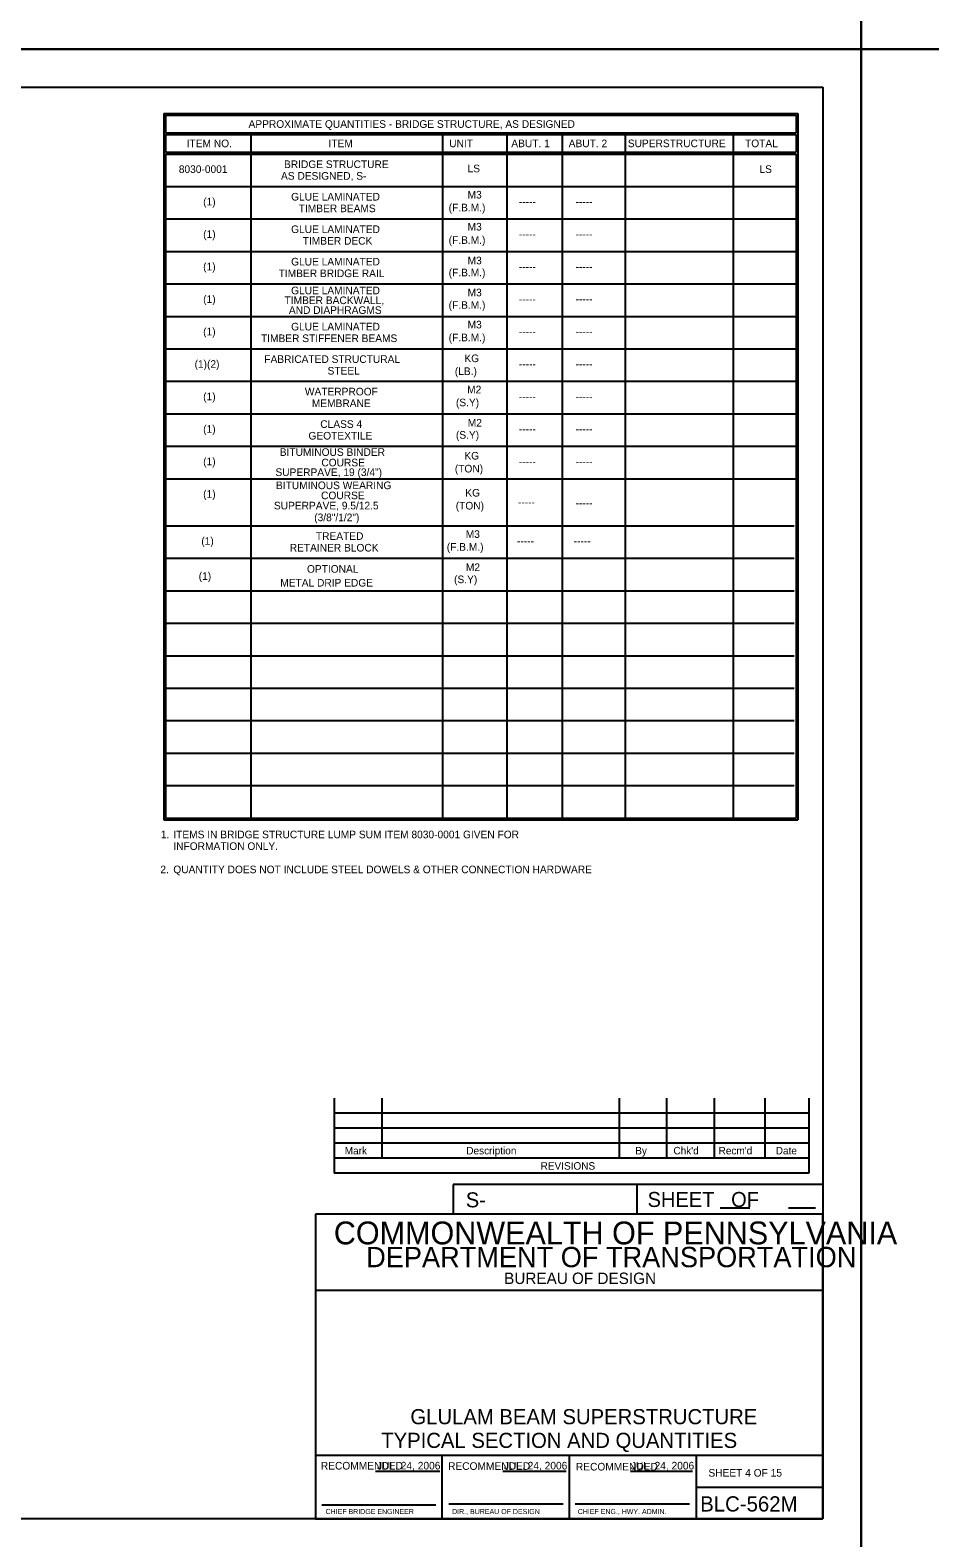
# Model space of a CAD drawing. Extents: x 638263 to 640360, y 293683 to 298655.
# Drawn here: x 638949 to 639304, y 296067 to 296661 of the extents above; entities that cross this region are included whole.
import ezdxf

# ---------------------------------------------------------------- set-up
doc = ezdxf.new("R2010")
doc.units = 0
for name, color, linetype in [('2', 7, 'Continuous'), ('4', 7, 'Continuous'), ('PLT-BNDY', 7, 'Continuous')]:
    doc.layers.add(name, color=color, linetype=linetype)

msp = doc.modelspace()

# ---------------------------------------------------------------- linework, layer by layer
at = {"layer": '2'}
for p, q in [((638475.46, 296638.46), (639261.46, 296638.46)), ((639261.46, 296638.46), (639261.46, 296074.46)), ((639002.42, 296612.9), (639035.97, 296612.9)), ((639068.92, 296240.15), (639068.92, 296210.62)), ((639087.62, 296240.15), (639087.62, 296216.53)), ((639181.13, 296240.15), (639181.13, 296216.53)), ((639199.83, 296240.15), (639199.83, 296216.53)), ((639218.53, 296240.15), (639218.53, 296216.53)), ((639238.59, 296240.15), (639238.59, 296216.53)), ((639255.94, 296240.15), (639255.94, 296210.62)), ((639255.94, 296234.24), (639068.92, 296234.24)), ((639255.94, 296228.34), (639068.92, 296228.34)), ((639255.94, 296222.43), (639068.92, 296222.43)), ((639255.94, 296216.53), (639068.92, 296216.53)), ((639255.94, 296210.62), (639068.92, 296210.62)), ((639261.46, 296206.11), (639115.78, 296206.11)), ((639115.78, 296206.11), (639115.78, 296194.46)), ((639188.09, 296206.11), (639188.09, 296194.46)), ((639261.46, 296194.46), (639061.46, 296194.46)), ((639061.46, 296194.46), (639061.46, 296074.46)), ((639220.95, 296197), (639232.6, 296197)), ((639247.83, 296197), (639258.56, 296197)), ((639261.46, 296074.46), (639261.46, 296194.46)), ((639261.46, 296164.46), (639061.46, 296164.46)), ((639261.46, 296099.46), (639061.46, 296099.46)), ((639111.46, 296074.46), (639111.46, 296099.46)), ((639161.46, 296099.46), (639161.46, 296074.46)), ((639211.46, 296099.46), (639211.46, 296074.46)), ((639085.11, 296093.24), (639110.49, 296093.24)), ((639135.38, 296093.24), (639160.27, 296093.24)), ((639185.65, 296093.24), (639210.06, 296093.24)), ((639211.46, 296086.96), (639261.46, 296086.96)), ((639063.96, 296079.96), (639108.96, 296079.96)), ((639114.08, 296080.33), (639159.08, 296080.33)), ((639163.83, 296080.33), (639208.83, 296080.33)), ((639261.46, 296074.46), (638475.46, 296074.46)), ((639061.46, 296074.46), (639261.46, 296074.46))]:
    msp.add_line(p, q, dxfattribs=at)
at = {"layer": '4'}
for p, q in [((639001.69, 296628.16), (639001.69, 296349.78)), ((639001.69, 296628.16), (639251.6, 296628.16)), ((639002.42, 296627.42), (639002.42, 296620.53)), ((639002.42, 296627.42), (639250.86, 296627.42)), ((639250.86, 296627.42), (639250.86, 296620.53)), ((639251.6, 296628.16), (639251.6, 296349.78)), ((639002.42, 296620.53), (639250.86, 296620.53)), ((639002.42, 296619.79), (639250.86, 296619.79)), ((639002.42, 296619.79), (639002.42, 296612.9)), ((639035.97, 296619.79), (639035.97, 296612.9)), ((639111.6, 296619.79), (639111.6, 296612.9)), ((639136.93, 296619.79), (639136.93, 296612.9)), ((639158.69, 296619.79), (639158.69, 296612.9)), ((639183.56, 296619.79), (639183.56, 296612.9)), ((639226.12, 296619.79), (639226.12, 296612.9)), ((639250.86, 296619.79), (639250.86, 296612.9)), ((639002.42, 296612.16), (639250.86, 296612.16)), ((639002.42, 296612.16), (639002.42, 296350.52)), ((639035.97, 296612.9), (639111.6, 296612.9)), ((639035.97, 296612.16), (639035.97, 296350.52)), ((639111.6, 296612.9), (639136.93, 296612.9)), ((639111.6, 296612.16), (639111.6, 296350.52)), ((639136.93, 296612.9), (639158.69, 296612.9)), ((639136.93, 296612.16), (639136.93, 296350.52)), ((639158.69, 296612.9), (639183.56, 296612.9)), ((639158.69, 296612.16), (639158.69, 296350.52)), ((639183.56, 296612.9), (639226.12, 296612.9)), ((639183.56, 296612.16), (639183.56, 296350.52)), ((639226.12, 296612.9), (639250.86, 296612.9)), ((639226.12, 296612.16), (639226.12, 296350.52)), ((639250.86, 296612.16), (639250.86, 296350.52)), ((639002.42, 296599.37), (639250.86, 296599.37)), ((639002.42, 296586.57), (639250.86, 296586.57)), ((639002.42, 296573.78), (639250.86, 296573.78)), ((639002.42, 296560.98), (639250.86, 296560.98)), ((639002.42, 296548.19), (639250.86, 296548.19)), ((639002.42, 296535.39), (639250.86, 296535.39)), ((639002.42, 296522.6), (639250.86, 296522.6)), ((639002.42, 296509.8), (639250.86, 296509.8)), ((639002.42, 296497.01), (639250.86, 296497.01)), ((639002.42, 296484.21), (639250.86, 296484.21)), ((639001.69, 296465.68), (639250.12, 296465.68)), ((639001.69, 296452.88), (639250.12, 296452.88)), ((639001.69, 296440.09), (639250.12, 296440.09)), ((639001.69, 296427.29), (639250.12, 296427.29)), ((639001.69, 296414.5), (639250.12, 296414.5)), ((639001.69, 296401.7), (639250.12, 296401.7)), ((639001.69, 296388.91), (639250.12, 296388.91)), ((639001.69, 296376.11), (639250.12, 296376.11)), ((639001.69, 296363.31), (639250.12, 296363.31)), ((639001.69, 296349.78), (639251.6, 296349.78)), ((639002.42, 296350.52), (639250.86, 296350.52))]:
    msp.add_line(p, q, dxfattribs=at)
at = {"layer": 'PLT-BNDY'}
for points in [[(638435.46, 297247.46), (639276.46, 297247.46), (639276.46, 296653.46), (638435.46, 296653.46)], [(639276.46, 297247.46), (640117.46, 297247.46), (640117.46, 296653.46), (639276.46, 296653.46)], [(638435.46, 296653.46), (639276.46, 296653.46), (639276.46, 296059.46), (638435.46, 296059.46)], [(639276.46, 296653.46), (640117.46, 296653.46), (640117.46, 296059.46), (639276.46, 296059.46)]]:
    msp.add_lwpolyline(points, close=True, dxfattribs=at)

# ---------------------------------------------------------------- texts
at = {"layer": '2'}
for s, height, p in [('ITEM NO.', 3, (639010.74, 296614.84)), ('8030-0001', 3, (639007.64, 296604.69)), ('(1)', 3, (639017.24, 296591.9)), ('(1)', 3, (639017.24, 296579.1)), ('(1)', 3, (639017.24, 296566.31)), ('(1)', 3, (639017.24, 296553.51)), ('(1)', 3, (639017.24, 296540.71)), ('(1)(2)', 3, (639013.86, 296527.92)), ('(1)', 3, (639017.24, 296515.12)), ('(1)', 3, (639017.24, 296502.33)), ('(1)', 3, (639017.24, 296489.53)), ('(1)', 3, (639017.24, 296476.74)), ('(1)', 3, (639017.24, 296476.74)), ('(1)', 3, (639016.5, 296458.2)), ('Mark', 2.952, (639073.02, 296218.03)), ('Description', 2.9523, (639120.92, 296218.03)), ('By', 2.952, (639187.49, 296218.03)), ("Chk'd", 2.952, (639202.52, 296218.03)), ("Recm'd", 2.953, (639220.33, 296218.03)), ('Date', 2.952, (639242.86, 296218.03)), ('REVISIONS', 2.952, (639150.2, 296212.01)), ('S-', 5.905, (639120.73, 296197.17)), ('COMMONWEALTH OF PENNSYLVANIA', 9, (639068.71, 296182.58)), ('DEPARTMENT OF TRANSPORTATION', 8.0002, (639081.46, 296173.58)), ('BUREAU OF DESIGN', 4.5, (639135.83, 296166.96)), ('TYPICAL SECTION AND QUANTITIES', 5.9728, (639087.41, 296102.37)), ('RECOMMENDED', 3, (639063.61, 296093.87)), ('JUL. 24, 2006', 3, (639085.74, 296093.9)), ('RECOMMENDED', 3, (639113.74, 296093.74)), ('JUL. 24, 2006', 3, (639135.74, 296093.9)), ('RECOMMENDED', 3, (639164.11, 296093.49)), ('JUL. 24, 2006', 3, (639185.74, 296093.9)), ('SHEET 4 OF 15', 3, (639216.33, 296091.08)), ('BLC-562M', 6, (639213.08, 296077.33)), ('CHIEF BRIDGE ENGINEER', 2.0002, (639065.46, 296076.33)), ('DIR., BUREAU OF DESIGN', 2.0002, (639115.33, 296076.33)), ('CHIEF ENG., HWY. ADMIN.', 2.0002, (639164.83, 296076.33))]:
    msp.add_text(s, height=height, dxfattribs=at).set_placement(p)
msp.add_text('SHEET   OF', height=5.907, rotation=360, dxfattribs=at).set_placement((639192.35, 296197.31))
at = {"layer": '4'}
for s, height, p in [('APPROXIMATE QUANTITIES - BRIDGE STRUCTURE, AS DESIGNED', 3, (639035.12, 296622.47)), ('ITEM', 3, (639066.63, 296614.84)), ('UNIT', 3, (639114.19, 296614.84)), ('ABUT. 1', 3, (639138.66, 296614.84)), ('ABUT. 2', 3, (639161.27, 296614.84)), ('SUPERSTRUCTURE', 3, (639184.56, 296614.85)), ('TOTAL', 3, (639230.75, 296614.85)), ('BRIDGE STRUCTURE', 3, (639049.09, 296606.63)), ('LS', 3, (639121.42, 296604.95)), ('AS DESIGNED, S-     ', 3, (639047.91, 296602.04)), ('LS', 3, (639236.45, 296604.7)), ('GLUE LAMINATED', 3, (639051.89, 296593.83)), ('M3', 3, (639121.43, 296594.63)), ('TIMBER BEAMS', 3, (639054.89, 296589.24)), ('(F.B.M.)', 3, (639113.97, 296589.56)), ('-----', 3, (639141.64, 296591.9)), ('-----', 3, (639163.98, 296591.9)), ('M3', 3, (639121.43, 296582.02)), ('GLUE LAMINATED', 3, (639051.89, 296581.03)), ('TIMBER DECK', 3, (639056.48, 296576.45)), ('(F.B.M.)', 3, (639113.97, 296576.77)), ('-----', 3, (639141.64, 296579.1)), ('-----', 3, (639163.98, 296579.11)), ('TIMBER BRIDGE RAIL', 3, (639046.98, 296563.65)), ('GLUE LAMINATED', 3, (639051.89, 296568.24)), ('(F.B.M.)', 3, (639113.97, 296563.97)), ('M3', 3, (639121.43, 296568.7)), ('-----', 3, (639141.64, 296566.31)), ('-----', 3, (639163.98, 296566.31)), ('TIMBER BACKWALL,', 3, (639049.3, 296553.03)), ('GLUE LAMINATED', 3, (639051.89, 296556.89)), ('M3', 3, (639121.43, 296556.1)), ('-----', 3, (639141.64, 296553.51)), ('-----', 3, (639163.98, 296553.52)), ('AND DIAPHRAGMS', 3, (639051.01, 296549.16)), ('(F.B.M.)', 3, (639113.97, 296551.18)), ('GLUE LAMINATED', 3, (639051.89, 296542.65)), ('M3', 3, (639121.43, 296543.45)), ('TIMBER STIFFENER BEAMS', 3, (639040.01, 296538.06)), ('(F.B.M.)', 3, (639113.97, 296538.38)), ('-----', 3, (639141.64, 296540.72)), ('-----', 3, (639163.98, 296540.72)), ('FABRICATED STRUCTURAL', 3, (639041.33, 296529.85)), ('KG', 3, (639120.17, 296530.17)), ('STEEL', 3, (639066.25, 296525.26)), ('(LB.)', 3, (639116.4, 296525.09)), ('-----', 3, (639141.64, 296527.92)), ('-----', 3, (639163.98, 296527.92)), ('WATERPROOF', 3, (639057.32, 296517.06)), ('M2', 3, (639121.26, 296517.86)), ('MEMBRANE', 3, (639060.06, 296512.47)), ('(S.Y)', 3, (639116.83, 296512.79)), ('-----', 3, (639141.64, 296515.13)), ('-----', 3, (639163.98, 296515.13)), ('CLASS 4', 3, (639063.39, 296504.26)), ('M2', 3, (639121.49, 296504.78)), ('GEOTEXTILE', 3, (639058.74, 296499.67)), ('(S.Y)', 3, (639116.83, 296500)), ('-----', 3, (639141.64, 296502.33)), ('-----', 3, (639163.98, 296502.33)), ('BITUMINOUS BINDER', 3, (639047.42, 296493.22)), ('COURSE', 3, (639063.8, 296489.1)), ('(TON)', 3, (639116.4, 296486.7)), ('KG', 3, (639120.17, 296491.78)), ('-----', 3, (639141.64, 296489.54)), ('-----', 3, (639163.98, 296489.54)), ('SUPERPAVE, 19 (3/4")', 3, (639045.72, 296485.3)), ('BITUMINOUS WEARING', 3, (639045.93, 296480.12)), ('COURSE', 3, (639063.7, 296476.15)), ('KG', 3, (639120.53, 296477.2)), ('SUPERPAVE, 9.5/12.5', 3, (639045.11, 296472.14)), ('(TON)', 3, (639116.76, 296472.11)), ('-----', 3, (639141.29, 296473.51)), ('-----', 3, (639163.98, 296473.16)), ('(3/8"/1/2")', 3, (639061, 296467.5)), ('TREATED', 3, (639061.66, 296460.14)), ('M3', 3, (639120.7, 296460.93)), ('-----', 3, (639140.91, 296458.21)), ('-----', 3, (639163.24, 296458.21)), ('RETAINER BLOCK', 3, (639051.34, 296455.55)), ('(F.B.M.)', 3, (639113.23, 296455.87)), ('OPTIONAL', 3, (639058.14, 296447.19)), ('M2', 3, (639120.76, 296447.86)), ('M2', 3, (639120.76, 296447.86)), ('METAL DRIP EDGE', 3, (639047.61, 296441.74)), ('(S.Y)', 3, (639116.1, 296443.08)), ('(S.Y)', 3, (639116.1, 296443.08)), ('1.', 3, (639000.53, 296342.57)), ('ITEMS IN BRIDGE STRUCTURE LUMP SUM ITEM 8030-0001 GIVEN FOR', 3, (639005.48, 296342.57)), ('INFORMATION ONLY.', 3, (639005.48, 296337.98)), ('2.', 3, (639000.37, 296328.8)), ('QUANTITY DOES NOT INCLUDE STEEL DOWELS & OTHER CONNECTION HARDWARE', 3, (639005.48, 296328.8)), ('GLULAM BEAM SUPERSTRUCTURE', 5.9728, (639098.89, 296111.71))]:
    msp.add_text(s, height=height, dxfattribs=at).set_placement(p)
msp.add_text('(1)', height=3, rotation=360, dxfattribs=at).set_placement((639015.49, 296444.39))

doc.saveas('drawing.dxf')
